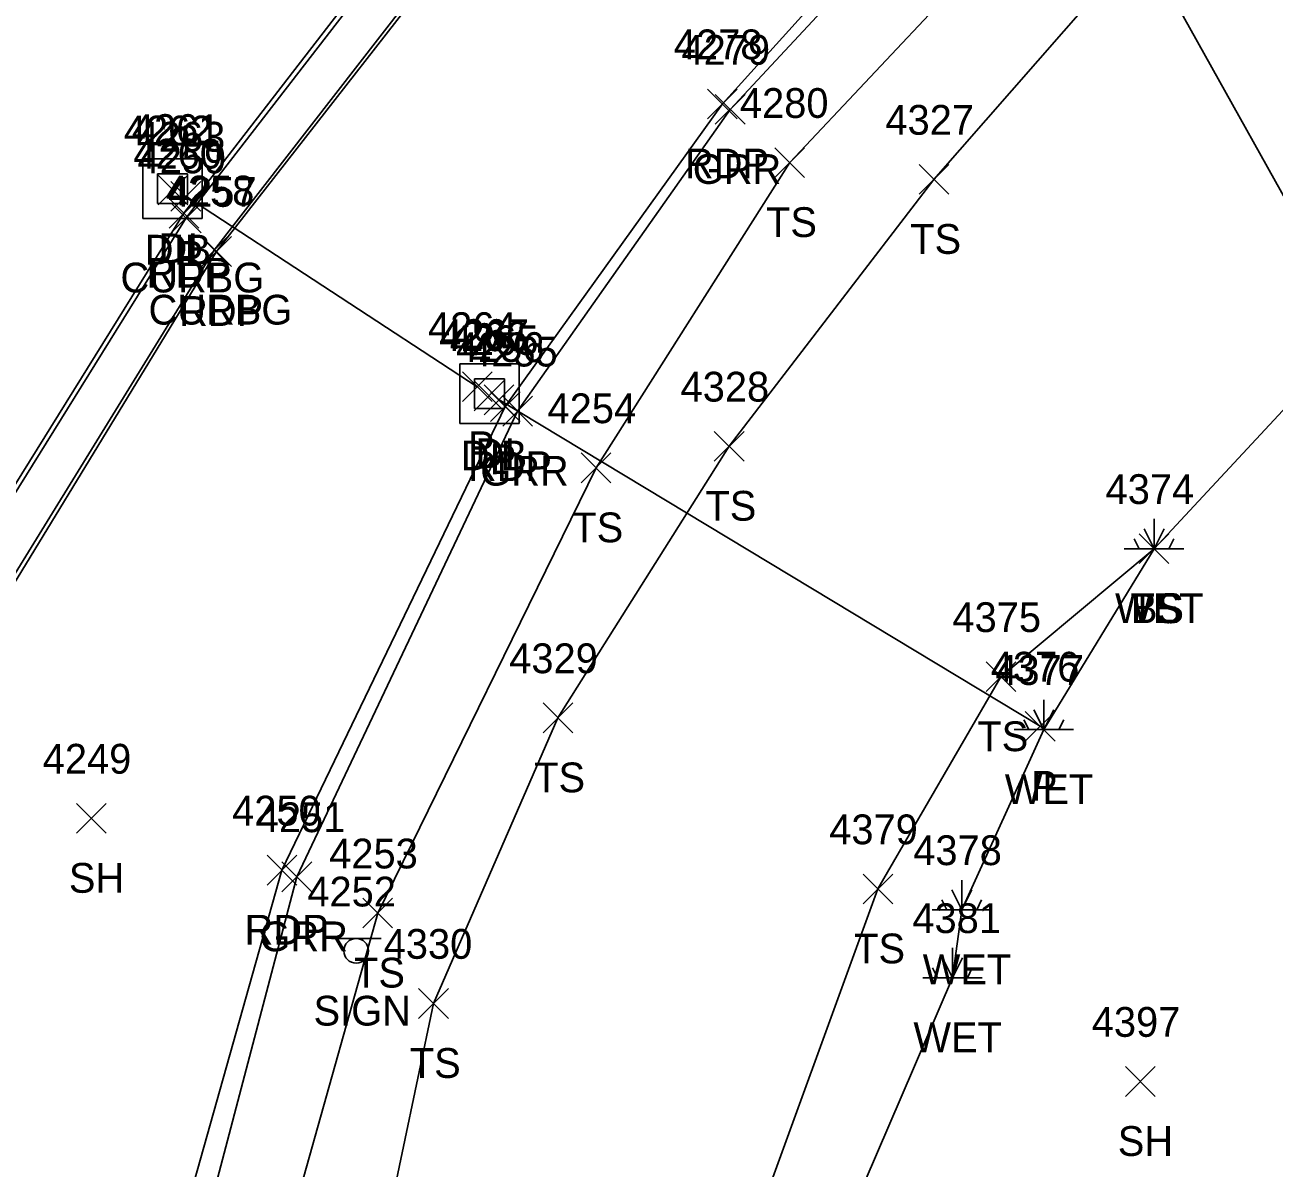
# Model space of a CAD drawing. Extents: x 1505656 to 1508446, y 700805 to 703031.
# Drawn here: x 1506901.5 to 1506985.5, y 702000.4 to 702077.2 of the extents above; entities that cross this region are included whole.
import ezdxf

# ---------------------------------------------------------------- set-up
doc = ezdxf.new("R2010")
doc.units = 0
for name, color, linetype in [('D_A', 7, 'Continuous'), ('D_I', 7, 'Continuous'), ('D_TIC', 7, 'Continuous'), ('DCP', 7, 'Continuous'), ('DS', 7, 'Continuous'), ('L_A', 7, 'Continuous'), ('L_I', 7, 'Continuous'), ('L_TIC', 7, 'Continuous'), ('LABL', 7, 'Continuous'), ('LELB', 7, 'Continuous'), ('LWET', 7, 'Continuous'), ('P_A', 7, 'Continuous'), ('P_I', 7, 'Continuous'), ('P_TIC', 7, 'Continuous'), ('PET', 7, 'Continuous'), ('R_A', 7, 'Continuous'), ('R_I', 7, 'Continuous'), ('R_TIC', 7, 'Continuous'), ('RC', 7, 'Continuous'), ('RGR', 7, 'Continuous'), ('S_A', 7, 'Continuous'), ('S_I', 7, 'Continuous'), ('SSGN', 7, 'Continuous')]:
    doc.layers.add(name, color=color, linetype=linetype)

msp = doc.modelspace()

# ---------------------------------------------------------------- linework, layer by layer
at = {"layer": 'D_TIC'}
for points in [[(1506910.476, 702065.068), (1506912.476, 702067.068)], [(1506912.476, 702065.068), (1506910.476, 702067.068)], [(1506911.338, 702064.65), (1506913.338, 702066.65)], [(1506913.338, 702064.65), (1506911.338, 702066.65)], [(1506930.905, 702051.861), (1506932.905, 702053.861)], [(1506932.905, 702051.861), (1506930.905, 702053.861)], [(1506931.7, 702051.249), (1506933.7, 702053.249)], [(1506933.7, 702051.249), (1506931.7, 702053.249)], [(1506932.373, 702050.982), (1506934.373, 702052.982)], [(1506934.373, 702050.982), (1506932.373, 702052.982)], [(1506968.712, 702029.056), (1506970.712, 702031.056)], [(1506970.712, 702029.056), (1506968.712, 702031.056)]]:
    msp.add_lwpolyline(points, dxfattribs=at)
at = {"layer": 'DCP'}
for points in [[(1506912.338, 702065.65), (1506931.905, 702052.861)], [(1506933.373, 702051.982), (1506969.712, 702030.056)]]:
    msp.add_lwpolyline(points, dxfattribs=at)
at = {"layer": 'DS'}
for p, q in [((1506909.442, 702068.163), (1506913.442, 702068.163)), ((1506909.442, 702064.163), (1506909.442, 702068.163)), ((1506913.442, 702068.163), (1506913.442, 702064.163)), ((1506910.442, 702065.163), (1506910.442, 702067.163)), ((1506910.442, 702067.163), (1506912.442, 702067.163)), ((1506912.442, 702067.163), (1506912.442, 702065.163)), ((1506911.447, 702066.164), (1506911.447, 702066.164)), ((1506911.447, 702066.164), (1506911.447, 702066.164)), ((1506912.442, 702065.163), (1506910.442, 702065.163)), ((1506913.442, 702064.163), (1506909.442, 702064.163)), ((1506930.726, 702054.394), (1506934.726, 702054.394)), ((1506930.726, 702050.394), (1506930.726, 702054.394)), ((1506934.726, 702054.394), (1506934.726, 702050.394)), ((1506931.726, 702051.394), (1506931.726, 702053.394)), ((1506931.726, 702053.394), (1506933.726, 702053.394)), ((1506933.726, 702053.394), (1506933.726, 702051.394)), ((1506932.731, 702052.395), (1506932.731, 702052.395)), ((1506932.731, 702052.395), (1506932.731, 702052.395)), ((1506933.726, 702051.394), (1506931.726, 702051.394)), ((1506934.726, 702050.394), (1506930.726, 702050.394))]:
    msp.add_line(p, q, dxfattribs=at)
at = {"layer": 'L_TIC'}
for points in [[(1506951.893, 702066.915), (1506953.893, 702068.915)], [(1506953.893, 702066.915), (1506951.893, 702068.915)], [(1506961.576, 702065.784), (1506963.576, 702067.784)], [(1506963.576, 702065.784), (1506961.576, 702067.784)], [(1506947.822, 702047.863), (1506949.822, 702049.863)], [(1506949.822, 702047.863), (1506947.822, 702049.863)], [(1506938.884, 702046.413), (1506940.884, 702048.413)], [(1506940.884, 702046.413), (1506938.884, 702048.413)], [(1506976.363, 702040.984), (1506978.363, 702042.984)], [(1506978.363, 702040.984), (1506976.363, 702042.984)], [(1506976.363, 702040.984), (1506978.363, 702042.984)], [(1506978.363, 702040.984), (1506976.363, 702042.984)], [(1506966.08, 702032.384), (1506968.08, 702034.384)], [(1506968.08, 702032.384), (1506966.08, 702034.384)], [(1506936.323, 702029.621), (1506938.323, 702031.621)], [(1506938.323, 702029.621), (1506936.323, 702031.621)], [(1506904.992, 702022.874), (1506906.992, 702024.874)], [(1506906.992, 702022.874), (1506904.992, 702024.874)], [(1506957.813, 702018.133), (1506959.813, 702020.133)], [(1506959.813, 702018.133), (1506957.813, 702020.133)], [(1506924.223, 702016.508), (1506926.223, 702018.508)], [(1506926.223, 702016.508), (1506924.223, 702018.508)], [(1506927.97, 702010.44), (1506929.97, 702012.44)], [(1506929.97, 702010.44), (1506927.97, 702012.44)], [(1506975.436, 702005.199), (1506977.436, 702007.199)], [(1506977.436, 702005.199), (1506975.436, 702007.199)]]:
    msp.add_lwpolyline(points, dxfattribs=at)
at = {"layer": 'LABL'}
msp.add_lwpolyline([(1507052.35, 702139.508), (1507030.384, 702125.98), (1507008.56, 702109.926), (1506976.55, 702082.74), (1506991.063, 702056.697), (1507008.553, 702068.305), (1507027.166, 702084.234), (1507053.071, 702102.481), (1507064.868, 702110.914), (1507096.407, 702094.618), (1507120.619, 702079.291), (1507138.788, 702060.469), (1507154.256, 702038.909)], dxfattribs=at)
at = {"layer": 'LELB'}
for points in [[(1507070.393, 701756.848), (1507062.645, 701766.742), (1507035.943, 701785.735), (1507003.455, 701807.545), (1506985.445, 701821.266), (1506969.994, 701833.467), (1506956.984, 701845.362), (1506943.572, 701863.342), (1506931.463, 701884.5), (1506922.5, 701904.869), (1506918.239, 701922.453), (1506914.463, 701946.571), (1506916.38, 701967.924), (1506918.341, 701992.975), (1506925.223, 702017.508), (1506939.884, 702047.413), (1506952.893, 702067.915), (1506974.476, 702090.87), (1506998.422, 702112.893), (1507027.571, 702130.655), (1507049.742, 702145.16)], [(1506976.55, 702082.74), (1506962.576, 702066.784), (1506948.822, 702048.863), (1506937.323, 702030.621), (1506928.97, 702011.44), (1506924.753, 701991.387), (1506922.052, 701967.896), (1506922.32, 701944.512), (1506926.803, 701921.456), (1506932.429, 701898.621), (1506943.353, 701875.331), (1506959.657, 701854.04), (1506977.717, 701835.425), (1506996.175, 701821.091), (1507009.536, 701810.693), (1507022.618, 701801.639), (1507057.713, 701775.096), (1507073.711, 701768.8)], [(1506991.063, 702056.697), (1506977.363, 702041.984)], [(1506977.363, 702041.984), (1506967.08, 702033.384), (1506958.813, 702019.133), (1506949.868, 701994.577), (1506946.292, 701978.767), (1506941.453, 701965.219), (1506943.317, 701952.808)]]:
    msp.add_lwpolyline(points, dxfattribs=at)
at = {"layer": 'LWET'}
for p, q in [((1506977.363, 702041.984), (1506977.363, 702043.984)), ((1506977.363, 702041.984), (1506976.696, 702043.317)), ((1506977.363, 702041.984), (1506978.03, 702043.317)), ((1506976.363, 702041.984), (1506976.03, 702042.651)), ((1506978.363, 702041.984), (1506978.696, 702042.651)), ((1506979.363, 702041.984), (1506975.363, 702041.984)), ((1506969.957, 702029.832), (1506969.957, 702031.832)), ((1506968.957, 702029.832), (1506968.624, 702030.499)), ((1506969.957, 702029.832), (1506969.29, 702031.165)), ((1506969.957, 702029.832), (1506970.624, 702031.165)), ((1506970.957, 702029.832), (1506971.29, 702030.499)), ((1506971.957, 702029.832), (1506967.957, 702029.832)), ((1506964.447, 702017.73), (1506964.447, 702019.73)), ((1506964.447, 702017.73), (1506963.781, 702019.064)), ((1506964.447, 702017.73), (1506965.114, 702019.064)), ((1506963.447, 702017.73), (1506963.114, 702018.397)), ((1506965.447, 702017.73), (1506965.781, 702018.397)), ((1506966.447, 702017.73), (1506962.447, 702017.73)), ((1506963.822, 702013.167), (1506963.822, 702015.167)), ((1506962.822, 702013.167), (1506962.488, 702013.834)), ((1506963.822, 702013.167), (1506963.155, 702014.501)), ((1506963.822, 702013.167), (1506964.488, 702014.501)), ((1506964.822, 702013.167), (1506965.155, 702013.834)), ((1506965.822, 702013.167), (1506961.822, 702013.167))]:
    msp.add_line(p, q, dxfattribs=at)
msp.add_lwpolyline([(1506977.363, 702041.984), (1506969.957, 702029.832), (1506964.447, 702017.73), (1506963.822, 702013.167), (1506955.344, 701993.441), (1506952.007, 701978.955), (1506953.048, 701970.402), (1506950.759, 701968.174), (1506951.822, 701963.454), (1506950.497, 701959.77), (1506947.576, 701946.177)], dxfattribs=at)
at = {"layer": 'P_TIC'}
for points in [[(1506947.37, 702070.853), (1506949.37, 702072.853)], [(1506949.37, 702070.853), (1506947.37, 702072.853)], [(1506911.207, 702063.511), (1506913.207, 702065.511)], [(1506913.207, 702063.511), (1506911.207, 702065.511)], [(1506913.395, 702060.944), (1506915.395, 702062.944)], [(1506915.395, 702060.944), (1506913.395, 702062.944)], [(1506932.792, 702050.522), (1506934.792, 702052.522)], [(1506934.792, 702050.522), (1506932.792, 702052.522)], [(1506917.791, 702019.391), (1506919.791, 702021.391)], [(1506919.791, 702019.391), (1506917.791, 702021.391)]]:
    msp.add_lwpolyline(points, dxfattribs=at)
at = {"layer": 'PET'}
for points in [[(1506833.903, 701849.284), (1506832.93, 701848.284), (1506830.811, 701848.242), (1506830.359, 701850.51), (1506836.364, 701870.199), (1506844.201, 701897.553), (1506856.114, 701938.701), (1506866.298, 701972.922), (1506878.087, 702004.982), (1506890.931, 702030.341), (1506912.207, 702064.511), (1506931.145, 702089.053), (1506953.686, 702112.671), (1506984.97, 702139.186), (1507013.06, 702158.356), (1507037.135, 702171.372)], [(1506833.903, 701849.284), (1506839.361, 701868.917), (1506850.512, 701895.81), (1506859.713, 701938.029), (1506869.858, 701972.329), (1506881.614, 702003.367), (1506894.204, 702028.854), (1506914.395, 702061.944), (1506933.77, 702086.762), (1506956.193, 702110.333), (1506986.229, 702135.925), (1507014.231, 702154.747), (1507038.306, 702168.016)], [(1506912.105, 701920.691), (1506908.753, 701945.655), (1506907.981, 701968.565), (1506911.347, 701994.005), (1506918.791, 702020.391), (1506933.792, 702051.522), (1506948.37, 702071.853), (1506969.768, 702095.547), (1506997.287, 702118.82), (1507024.141, 702136.94), (1507047.531, 702149.789)]]:
    msp.add_lwpolyline(points, dxfattribs=at)
at = {"layer": 'R_TIC'}
for points in [[(1506947.891, 702070.484), (1506949.891, 702072.484)], [(1506949.891, 702070.484), (1506947.891, 702072.484)], [(1506911.36, 702063.194), (1506913.36, 702065.194)], [(1506913.36, 702063.194), (1506911.36, 702065.194)], [(1506913.244, 702061.035), (1506915.244, 702063.035)], [(1506915.244, 702061.035), (1506913.244, 702063.035)], [(1506933.618, 702050.219), (1506935.618, 702052.219)], [(1506935.618, 702050.219), (1506933.618, 702052.219)], [(1506918.793, 702018.945), (1506920.793, 702020.945)], [(1506920.793, 702018.945), (1506918.793, 702020.945)]]:
    msp.add_lwpolyline(points, dxfattribs=at)
at = {"layer": 'RC'}
for points in [[(1506833.59, 701849.617), (1506832.746, 701848.854), (1506831.107, 701849.179), (1506830.868, 701850.531), (1506836.456, 701870.066), (1506844.547, 701897.587), (1506856.473, 701938.606), (1506866.592, 701972.796), (1506878.503, 702004.685), (1506891.292, 702030.329), (1506912.36, 702064.194), (1506931.389, 702088.827), (1506953.862, 702112.385), (1506984.93, 702139.037), (1507013.077, 702157.858), (1507037.039, 702170.95)], [(1506833.59, 701849.617), (1506839.157, 701868.974), (1506850.085, 701895.936), (1506859.541, 701938.007), (1506869.529, 701972.374), (1506881.22, 702003.538), (1506893.859, 702028.955), (1506914.244, 702062.035), (1506933.535, 702086.896), (1506956.033, 702110.496), (1506986.063, 702136.145), (1507014.114, 702154.883), (1507038.241, 702168.251)]]:
    msp.add_lwpolyline(points, dxfattribs=at)
at = {"layer": 'RGR'}
msp.add_lwpolyline([(1506913.297, 701921.191), (1506910.104, 701945.771), (1506909.592, 701968.488), (1506912.981, 701994.066), (1506919.793, 702019.945), (1506934.618, 702051.219), (1506948.891, 702071.484), (1506970.645, 702094.853), (1506997.228, 702118.223), (1507024.489, 702136.27), (1507048.185, 702149.1)], dxfattribs=at)
at = {"layer": 'SSGN'}
for p, q in [((1506922.128, 702015.807), (1506925.461, 702015.807)), ((1506923.775, 702014.974), (1506923.775, 702014.974))]:
    msp.add_line(p, q, dxfattribs=at)
msp.add_circle((1506923.775, 702014.974), 0.833, dxfattribs=at)

# ---------------------------------------------------------------- texts
at = {"layer": 'D_A'}
for s, p in [('DIB', (1506909.579, 702061.068)), ('DI', (1506910.503, 702061.164)), ('P', (1506911.716, 702060.65)), ('P', (1506931.283, 702047.861)), ('DIB', (1506930.802, 702047.249)), ('DI', (1506931.786, 702047.395)), ('P', (1506932.751, 702046.982)), ('P', (1506969.09, 702025.056))]:
    msp.add_text(s, height=2, dxfattribs=at).set_placement(p)
at = {"layer": 'D_I'}
for s, p in [('4262', (1506908.169, 702069.068)), ('4261', (1506908.707, 702069.164)), ('4263', (1506909.031, 702068.65)), ('4264', (1506928.598, 702055.861)), ('4267', (1506929.424, 702055.395)), ('4266', (1506929.338, 702055.249)), ('4265', (1506930.066, 702054.982)), ('4376', (1506966.397, 702033.056))]:
    msp.add_text(s, height=2, dxfattribs=at).set_placement(p)
at = {"layer": 'L_A'}
for s, p in [('TS', (1506951.303, 702062.915)), ('TS', (1506960.986, 702061.784)), ('TS', (1506947.231, 702043.863)), ('TS', (1506938.293, 702042.413)), ('WET', (1506974.741, 702036.984)), ('TS', (1506975.773, 702036.984)), ('BS', (1506975.804, 702036.984)), ('TS', (1506965.49, 702028.384)), ('TS', (1506935.732, 702025.621)), ('WET', (1506967.335, 702024.832)), ('SH', (1506904.481, 702018.874)), ('TS', (1506957.222, 702014.133)), ('TS', (1506923.632, 702012.508)), ('WET', (1506961.825, 702012.73)), ('WET', (1506961.2, 702008.167)), ('TS', (1506927.379, 702006.44)), ('SH', (1506974.924, 702001.199))]:
    msp.add_text(s, height=2, dxfattribs=at).set_placement(p)
at = {"layer": 'L_I'}
for s, p in [('4280', (1506949.547, 702070.915)), ('4327', (1506959.317, 702069.784)), ('4328', (1506945.562, 702051.863)), ('4254', (1506936.624, 702050.413)), ('4374', (1506974.103, 702044.984)), ('4374', (1506974.103, 702044.984)), ('4374', (1506974.103, 702044.984)), ('4375', (1506963.82, 702036.384)), ('4329', (1506934.055, 702033.621)), ('4377', (1506966.697, 702032.832)), ('4249', (1506902.725, 702026.874)), ('4379', (1506955.545, 702022.133)), ('4253', (1506921.963, 702020.508)), ('4378', (1506961.188, 702020.73)), ('4381', (1506961.129, 702016.167)), ('4330', (1506925.623, 702014.44)), ('4397', (1506973.176, 702009.199))]:
    msp.add_text(s, height=2, dxfattribs=at).set_placement(p)
at = {"layer": 'P_A'}
for p in [(1506945.858, 702066.853), (1506909.695, 702059.511), (1506911.883, 702056.944), (1506931.28, 702046.522), (1506916.279, 702015.391)]:
    msp.add_text('RDP', height=2, dxfattribs=at).set_placement(p)
at = {"layer": 'P_I'}
for s, p in [('4278', (1506945.11, 702074.853)), ('4260', (1506908.813, 702067.511)), ('4257', (1506911.135, 702064.944)), ('4256', (1506930.477, 702054.522)), ('4250', (1506915.444, 702023.391))]:
    msp.add_text(s, height=2, dxfattribs=at).set_placement(p)
at = {"layer": 'R_A'}
for s, p in [('GRR', (1506946.379, 702066.484)), ('CURBG', (1506907.943, 702059.194)), ('CURBG', (1506909.827, 702057.035)), ('GRR', (1506932.106, 702046.219)), ('GRR', (1506917.281, 702014.945))]:
    msp.add_text(s, height=2, dxfattribs=at).set_placement(p)
at = {"layer": 'R_I'}
for s, p in [('4279', (1506945.623, 702074.484)), ('4259', (1506909.093, 702067.194)), ('4258', (1506910.984, 702065.035)), ('4255', (1506931.358, 702054.219)), ('4251', (1506917.1, 702022.945))]:
    msp.add_text(s, height=2, dxfattribs=at).set_placement(p)
at = {"layer": 'S_A'}
msp.add_text('SIGN', height=2, dxfattribs=at).set_placement((1506920.913, 702009.954))
at = {"layer": 'S_I'}
msp.add_text('4252', height=2, dxfattribs=at).set_placement((1506920.496, 702017.954))

doc.saveas('drawing.dxf')
